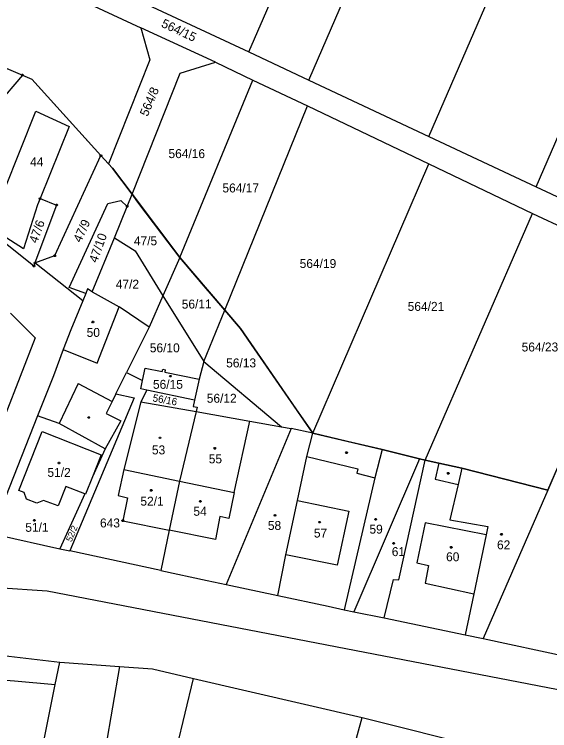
# Model space of a CAD drawing. Extents: x -634640 to -629202, y -1196156 to -1190068.
# Drawn here: x -631362 to -631260.2, y -1192622.8 to -1192486.6 of the extents above; entities that cross this region are included whole.
import ezdxf

# ---------------------------------------------------------------- set-up
doc = ezdxf.new("R2010")
doc.units = 0
for name, color, linetype in [('Obvod převzatý', 7, 'Continuous'), ('Obvod šetřený', 7, 'Continuous'), ('Vrstva 1', 7, 'Continuous'), ('Vrstva 2', 7, 'Continuous'), ('Vrstva 3', 7, 'Continuous'), ('Vrstva 4', 7, 'Continuous'), ('Vrstva 5', 7, 'Continuous'), ('Vrstva 8', 7, 'Continuous')]:
    doc.layers.add(name, color=color, linetype=linetype)

msp = doc.modelspace()

# ---------------------------------------------------------------- linework, layer by layer
at = {"layer": 'Obvod převzatý'}
for points in [[(-631445.7, -1192440.63), (-631430.33, -1192445.81), (-631426.07, -1192449.29), (-631417.82, -1192456.025), (-631409.57, -1192462.76), (-631394.975, -1192471.355), (-631380.38, -1192479.95), (-631381.665, -1192484.23), (-631382.95, -1192488.51), (-631371.725, -1192493.305), (-631360.5, -1192498.1), (-631358.72, -1192498.86)], [(-631217.09, -1192475.48), (-631240.35, -1192529.94), (-631242.28, -1192534.46), (-631252.45, -1192558.15), (-631260.56, -1192577.01)], [(-631260.56, -1192577.01), (-631268.745, -1192574.915), (-631276.93, -1192572.82), (-631281.33, -1192571.93), (-631283.88, -1192571.36), (-631285.01, -1192571.1), (-631288.555, -1192570.215), (-631292.1, -1192569.33), (-631298.695, -1192567.775), (-631305.29, -1192566.22)]]:
    msp.add_lwpolyline(points, dxfattribs=at)
at = {"layer": 'Obvod šetřený'}
for points in [[(-631358.72, -1192498.86), (-631345.56, -1192513.41), (-631344.13, -1192514.99), (-631343.39, -1192515.81), (-631341.52, -1192518.285), (-631339.65, -1192520.76), (-631337.375, -1192523.76), (-631335.1, -1192526.76), (-631332.825, -1192529.76), (-631330.55, -1192532.76)], [(-631305.29, -1192566.22), (-631311.118, -1192557.758), (-631316.373, -1192550.133), (-631319, -1192546.32), (-631322.02, -1192542.78), (-631326.285, -1192537.77), (-631330.55, -1192532.76), (-631333.963, -1192528.26), (-631338.513, -1192522.26), (-631339.65, -1192520.76), (-631343.39, -1192515.81), (-631344.13, -1192514.99), (-631345.56, -1192513.41), (-631352.14, -1192506.135), (-631358.72, -1192498.86)], [(-631330.55, -1192532.76), (-631326.285, -1192537.77), (-631322.02, -1192542.78), (-631320.51, -1192544.55), (-631319, -1192546.32), (-631313.745, -1192553.945), (-631308.49, -1192561.57), (-631305.29, -1192566.22)]]:
    msp.add_lwpolyline(points, dxfattribs=at)
at = {"layer": 'Vrstva 1'}
for p, q in [((-631317.41, -1192493.71), (-631295.38, -1192442.92)), ((-631425.54, -1192448.18), (-631337.99, -1192489.11)), ((-631306.04, -1192499.06), (-631284.09, -1192448.46)), ((-631283.22, -1192509.78), (-631261.37, -1192459.42)), ((-631262.82, -1192519.37), (-631240.16, -1192467.12)), ((-631338.53, -1192483.78), (-631317.41, -1192493.71)), ((-631382.95, -1192488.51), (-631360.5, -1192498.1)), ((-631323.76, -1192495.68), (-631337.99, -1192489.11)), ((-631337.99, -1192489.11), (-631336.27, -1192495.19)), ((-631317.41, -1192493.71), (-631306.04, -1192499.06)), ((-631336.27, -1192495.19), (-631344.13, -1192514.99)), ((-631330.5, -1192497.73), (-631323.76, -1192495.68)), ((-631323.76, -1192495.68), (-631316.65, -1192499.06)), ((-631360.5, -1192498.1), (-631376.48, -1192516.88)), ((-631360.5, -1192498.1), (-631358.72, -1192498.86)), ((-631339.65, -1192520.76), (-631330.5, -1192497.73)), ((-631358.72, -1192498.86), (-631345.56, -1192513.41)), ((-631330.55, -1192532.76), (-631316.65, -1192499.06)), ((-631316.65, -1192499.06), (-631306.29, -1192503.97)), ((-631306.04, -1192499.06), (-631283.22, -1192509.78)), ((-631322.02, -1192542.78), (-631306.29, -1192503.97)), ((-631306.29, -1192503.97), (-631283.22, -1192514.98)), ((-631363.92, -1192519.95), (-631357.94, -1192504.95)), ((-631357.94, -1192504.95), (-631351.58, -1192507.87)), ((-631351.58, -1192507.87), (-631357.14, -1192521.59)), ((-631283.22, -1192509.78), (-631262.82, -1192519.37)), ((-631345.56, -1192513.41), (-631344.13, -1192514.99)), ((-631344.13, -1192514.99), (-631343.39, -1192515.81)), ((-631343.39, -1192515.81), (-631339.65, -1192520.76)), ((-631305.29, -1192566.22), (-631283.22, -1192514.98)), ((-631283.22, -1192514.98), (-631263.5, -1192524.4)), ((-631262.82, -1192519.37), (-631240.35, -1192529.94)), ((-631357.14, -1192521.59), (-631357.61, -1192522.76)), ((-631340.57, -1192523.08), (-631339.65, -1192520.76)), ((-631339.65, -1192520.76), (-631330.55, -1192532.76)), ((-631357.61, -1192522.76), (-631360.28, -1192531.15)), ((-631342.95, -1192529.08), (-631340.57, -1192523.08)), ((-631283.88, -1192571.36), (-631263.5, -1192524.4)), ((-631263.5, -1192524.4), (-631242.28, -1192534.46)), ((-631360.28, -1192531.15), (-631366.72, -1192527.02)), ((-631347.24, -1192539.3), (-631342.95, -1192529.08)), ((-631342.95, -1192529.08), (-631339.07, -1192531.54)), ((-631339.07, -1192531.54), (-631333.77, -1192540.08)), ((-631349.01, -1192541.01), (-631358.1, -1192533.83)), ((-631330.55, -1192532.76), (-631333.77, -1192540.08)), ((-631330.55, -1192532.76), (-631322.02, -1192542.78)), ((-631348.09, -1192538.77), (-631348.46, -1192539.66)), ((-631347.24, -1192539.3), (-631348.09, -1192538.77)), ((-631347.24, -1192539.3), (-631342.06, -1192542.15)), ((-631260.56, -1192577.01), (-631244.34, -1192539.29)), ((-631348.46, -1192539.66), (-631349.01, -1192541.01)), ((-631333.77, -1192540.08), (-631336.39, -1192546.03)), ((-631333.77, -1192540.08), (-631325.99, -1192552.58)), ((-631349.01, -1192541.01), (-631351.31, -1192546.55)), ((-631336.39, -1192546.03), (-631342.06, -1192542.15)), ((-631362.77, -1192543.35), (-631358.09, -1192548.08)), ((-631325.99, -1192552.58), (-631322.02, -1192542.78)), ((-631322.02, -1192542.78), (-631319, -1192546.32)), ((-631336.39, -1192546.03), (-631340.69, -1192554.64)), ((-631351.31, -1192546.55), (-631352.72, -1192550.31)), ((-631319, -1192546.32), (-631308.49, -1192561.57)), ((-631358.09, -1192548.08), (-631363.74, -1192562.75)), ((-631352.72, -1192550.31), (-631354.58, -1192555.29)), ((-631325.99, -1192552.58), (-631326.89, -1192555.91)), ((-631325.99, -1192552.58), (-631311.22, -1192564.98)), ((-631337.63, -1192556.19), (-631337.16, -1192553.83)), ((-631337.16, -1192553.83), (-631333.89, -1192554.49)), ((-631333.89, -1192554.49), (-631333.8, -1192554.05)), ((-631333.8, -1192554.05), (-631333.32, -1192554.15)), ((-631333.32, -1192554.15), (-631333.41, -1192554.59)), ((-631354.58, -1192555.29), (-631357.63, -1192562.92)), ((-631342.72, -1192558.71), (-631340.69, -1192554.64)), ((-631340.69, -1192554.64), (-631337.63, -1192556.19)), ((-631333.41, -1192554.59), (-631326.89, -1192555.91)), ((-631337.95, -1192557.79), (-631337.63, -1192556.19)), ((-631326.89, -1192555.91), (-631327.76, -1192559.93)), ((-631336.85, -1192558.02), (-631337.96, -1192560.21)), ((-631336.85, -1192558.02), (-631337.95, -1192557.79)), ((-631327.76, -1192559.93), (-631336.85, -1192558.02)), ((-631339.22, -1192559.5), (-631351.47, -1192588.57)), ((-631342.72, -1192558.71), (-631343.44, -1192560.15)), ((-631342.72, -1192558.71), (-631339.22, -1192559.5)), ((-631343.44, -1192560.15), (-631344.58, -1192562.44)), ((-631337.96, -1192560.21), (-631341.22, -1192573.1)), ((-631337.96, -1192560.21), (-631327.42, -1192562.09)), ((-631344.58, -1192562.44), (-631341.76, -1192563.82)), ((-631327.42, -1192562.09), (-631330.63, -1192575.3)), ((-631327.42, -1192562.09), (-631317.23, -1192563.91)), ((-631308.49, -1192561.57), (-631305.29, -1192566.22)), ((-631357.63, -1192562.92), (-631365.7, -1192583.34)), ((-631353.48, -1192564.35), (-631357.63, -1192562.92)), ((-631341.76, -1192563.82), (-631344.74, -1192569.19)), ((-631320.22, -1192577.47), (-631317.23, -1192563.91)), ((-631317.23, -1192563.91), (-631311.22, -1192564.98)), ((-631344.74, -1192569.19), (-631353.48, -1192564.35)), ((-631309.37, -1192565.31), (-631321.77, -1192594.96)), ((-631311.22, -1192564.98), (-631309.37, -1192565.31)), ((-631305.29, -1192566.22), (-631309.37, -1192565.31)), ((-631361.16, -1192577.09), (-631356.72, -1192565.87)), ((-631356.72, -1192565.87), (-631345.5, -1192570.31)), ((-631306.39, -1192570.66), (-631305.29, -1192566.22)), ((-631305.29, -1192566.22), (-631292.1, -1192569.33)), ((-631344.74, -1192569.19), (-631347.16, -1192574.52)), ((-631292.1, -1192569.33), (-631293.46, -1192574.68)), ((-631292.1, -1192569.33), (-631285.01, -1192571.1)), ((-631345.5, -1192570.31), (-631347.16, -1192574.52)), ((-631308.17, -1192578.99), (-631306.39, -1192570.66)), ((-631285.01, -1192571.1), (-631297.45, -1192600.16)), ((-631288.9, -1192594.1), (-631283.88, -1192571.36)), ((-631285.01, -1192571.1), (-631283.88, -1192571.36)), ((-631283.88, -1192571.36), (-631281.33, -1192571.93)), ((-631281.33, -1192571.93), (-631276.93, -1192572.82)), ((-631341.22, -1192573.1), (-631330.63, -1192575.3)), ((-631276.93, -1192572.82), (-631277.62, -1192575.94)), ((-631276.93, -1192572.82), (-631260.56, -1192577.01)), ((-631347.16, -1192574.52), (-631348.47, -1192577.82)), ((-631293.46, -1192574.68), (-631299.29, -1192599.76)), ((-631330.63, -1192575.3), (-631332.59, -1192584.64)), ((-631330.63, -1192575.3), (-631320.22, -1192577.47)), ((-631277.62, -1192575.94), (-631279.18, -1192582.7)), ((-631360.18, -1192577.48), (-631361.16, -1192577.09)), ((-631359.7, -1192578.73), (-631360.18, -1192577.48)), ((-631352.21, -1192576.33), (-631353.68, -1192580.02)), ((-631348.64, -1192577.75), (-631352.21, -1192576.33)), ((-631260.56, -1192577.01), (-631272.85, -1192605.26)), ((-631357.74, -1192579.52), (-631359.7, -1192578.73)), ((-631348.64, -1192577.75), (-631353.37, -1192588.16)), ((-631348.47, -1192577.82), (-631348.64, -1192577.75)), ((-631356.51, -1192578.98), (-631357.74, -1192579.52)), ((-631353.68, -1192580.02), (-631356.51, -1192578.98)), ((-631310.38, -1192589.3), (-631308.17, -1192578.99)), ((-631279.18, -1192582.7), (-631272, -1192583.94)), ((-631272, -1192583.94), (-631272.27, -1192585.54)), ((-631365.55, -1192585.49), (-631353.37, -1192588.16)), ((-631332.59, -1192584.64), (-631334.15, -1192592.3)), ((-631272.27, -1192585.54), (-631274.66, -1192596.74)), ((-631353.37, -1192588.16), (-631351.47, -1192588.57)), ((-631334.15, -1192592.3), (-631351.47, -1192588.57)), ((-631311.95, -1192597.06), (-631310.38, -1192589.3)), ((-631334.15, -1192592.3), (-631325.33, -1192594.2)), ((-631355.77, -1192596.21), (-631386.46, -1192594.17)), ((-631325.33, -1192594.2), (-631321.77, -1192594.96)), ((-631321.77, -1192594.96), (-631311.95, -1192597.06)), ((-631291.71, -1192601.34), (-631289.92, -1192593.99)), ((-631289.92, -1192593.99), (-631288.9, -1192594.1)), ((-631198.41, -1192626.69), (-631355.77, -1192596.21)), ((-631311.95, -1192597.06), (-631302.33, -1192599.11)), ((-631274.66, -1192596.74), (-631276.27, -1192604.55)), ((-631302.33, -1192599.11), (-631299.29, -1192599.76)), ((-631299.29, -1192599.76), (-631297.45, -1192600.16)), ((-631297.45, -1192600.16), (-631291.71, -1192601.34)), ((-631291.71, -1192601.34), (-631276.27, -1192604.55)), ((-631276.27, -1192604.55), (-631272.85, -1192605.26)), ((-631385.52, -1192605.93), (-631353.37, -1192609.74)), ((-631272.85, -1192605.26), (-631248.17, -1192610.53)), ((-631354.23, -1192614.01), (-631353.37, -1192609.74)), ((-631353.37, -1192609.74), (-631342.04, -1192610.57)), ((-631342.04, -1192610.57), (-631345.22, -1192629.29)), ((-631342.04, -1192610.57), (-631335.73, -1192611.03)), ((-631335.73, -1192611.03), (-631327.93, -1192612.83)), ((-631369.61, -1192612.61), (-631361.99, -1192613.3)), ((-631341.34, -1192667.74), (-631327.93, -1192612.83)), ((-631327.93, -1192612.83), (-631295.87, -1192620.24)), ((-631361.99, -1192613.3), (-631354.23, -1192614.01)), ((-631356.81, -1192626.85), (-631354.23, -1192614.01)), ((-631311.26, -1192675.96), (-631295.87, -1192620.24)), ((-631295.87, -1192620.24), (-631268.16, -1192627.17))]:
    msp.add_line(p, q, dxfattribs=at)
for points in [[(-631358.1, -1192533.83), (-631354.34, -1192532.44), (-631345.56, -1192513.41)], [(-631357.14, -1192521.59), (-631353.98, -1192522.82), (-631358.1, -1192533.83)], [(-631348.46, -1192539.66), (-631351.57, -1192538.48), (-631344.26, -1192522.53), (-631341.76, -1192521.93), (-631340.57, -1192523.08)], [(-631358.1, -1192533.83), (-631358.31, -1192534.41), (-631367, -1192527.54), (-631366.72, -1192527.02)], [(-631327.76, -1192559.93), (-631328.05, -1192561.14), (-631327.24, -1192561.28), (-631327.42, -1192562.09)]]:
    msp.add_lwpolyline(points, dxfattribs=at)
at = {"layer": 'Vrstva 3'}
for points in [[(-631334.24, -1192566.94), (-631334.15, -1192567.09), (-631334.24, -1192567.24), (-631334.42, -1192567.24), (-631334.51, -1192567.09), (-631334.42, -1192566.94), (-631334.24, -1192566.94)], [(-631323.81, -1192568.95), (-631323.72, -1192569.1), (-631323.81, -1192569.25), (-631323.99, -1192569.25), (-631324.08, -1192569.1), (-631323.99, -1192568.95), (-631323.81, -1192568.95)], [(-631312.37, -1192581.65), (-631312.28, -1192581.8), (-631312.37, -1192581.95), (-631312.55, -1192581.95), (-631312.64, -1192581.8), (-631312.55, -1192581.65), (-631312.37, -1192581.65)], [(-631358.14, -1192582.6), (-631358.05, -1192582.75), (-631358.14, -1192582.9), (-631358.32, -1192582.9), (-631358.41, -1192582.75), (-631358.32, -1192582.6), (-631358.14, -1192582.6)], [(-631293.23, -1192582.44), (-631293.14, -1192582.59), (-631293.23, -1192582.74), (-631293.41, -1192582.74), (-631293.5, -1192582.59), (-631293.41, -1192582.44), (-631293.23, -1192582.44)], [(-631269.31, -1192585.29), (-631269.22, -1192585.44), (-631269.31, -1192585.59), (-631269.49, -1192585.59), (-631269.58, -1192585.44), (-631269.49, -1192585.29), (-631269.31, -1192585.29)], [(-631289.8, -1192587), (-631289.71, -1192587.15), (-631289.8, -1192587.3), (-631289.98, -1192587.3), (-631290.07, -1192587.15), (-631289.98, -1192587), (-631289.8, -1192587)]]:
    msp.add_lwpolyline(points, dxfattribs=at)
at = {"layer": 'Vrstva 4'}
for p, q in [((-631346.25, -1192552.86), (-631342.06, -1192542.15)), ((-631352.72, -1192550.31), (-631346.25, -1192552.86)), ((-631349.86, -1192556.76), (-631353.48, -1192564.35)), ((-631349.86, -1192556.76), (-631343.44, -1192560.15)), ((-631306.39, -1192570.66), (-631296.69, -1192572.98)), ((-631281.33, -1192571.93), (-631282.03, -1192574.96)), ((-631341.22, -1192573.1), (-631342.29, -1192578.07)), ((-631296.69, -1192572.98), (-631296.88, -1192573.78)), ((-631296.88, -1192573.78), (-631293.46, -1192574.68)), ((-631282.03, -1192574.96), (-631277.62, -1192575.94)), ((-631320.22, -1192577.47), (-631321.22, -1192582.41)), ((-631342.29, -1192578.07), (-631340.51, -1192578.47)), ((-631340.51, -1192578.47), (-631341.41, -1192582.85)), ((-631308.17, -1192578.99), (-631298.41, -1192581.04)), ((-631298.41, -1192581.04), (-631300.65, -1192591.29)), ((-631341.41, -1192582.85), (-631332.59, -1192584.64)), ((-631322.96, -1192582.05), (-631323.8, -1192586.43)), ((-631321.22, -1192582.41), (-631322.96, -1192582.05)), ((-631283.88, -1192583.23), (-631285.47, -1192590.83)), ((-631272.27, -1192585.54), (-631283.88, -1192583.23)), ((-631323.8, -1192586.43), (-631332.59, -1192584.64)), ((-631300.65, -1192591.29), (-631310.38, -1192589.3)), ((-631285.47, -1192590.83), (-631283.28, -1192591.34)), ((-631283.28, -1192591.34), (-631283.92, -1192594.72)), ((-631283.92, -1192594.72), (-631274.66, -1192596.74))]:
    msp.add_line(p, q, dxfattribs=at)
at = {"layer": 'Vrstva 5'}
for points in [[(-631346.99, -1192544.89), (-631346.9, -1192545.04), (-631346.99, -1192545.19), (-631347.17, -1192545.19), (-631347.26, -1192545.04), (-631347.17, -1192544.89), (-631346.99, -1192544.89)], [(-631332.26, -1192555.21), (-631332.17, -1192555.36), (-631332.26, -1192555.51), (-631332.44, -1192555.51), (-631332.53, -1192555.36), (-631332.44, -1192555.21), (-631332.26, -1192555.21)], [(-631347.79, -1192563.06), (-631347.7, -1192563.21), (-631347.79, -1192563.36), (-631347.97, -1192563.36), (-631348.06, -1192563.21), (-631347.97, -1192563.06), (-631347.79, -1192563.06)], [(-631298.76, -1192569.77), (-631298.67, -1192569.92), (-631298.76, -1192570.07), (-631298.94, -1192570.07), (-631299.03, -1192569.92), (-631298.94, -1192569.77), (-631298.76, -1192569.77)], [(-631353.44, -1192571.71), (-631353.35, -1192571.86), (-631353.44, -1192572.01), (-631353.62, -1192572.01), (-631353.71, -1192571.86), (-631353.62, -1192571.71), (-631353.44, -1192571.71)], [(-631279.43, -1192573.69), (-631279.34, -1192573.84), (-631279.43, -1192573.99), (-631279.61, -1192573.99), (-631279.7, -1192573.84), (-631279.61, -1192573.69), (-631279.43, -1192573.69)], [(-631335.91, -1192576.91), (-631335.82, -1192577.06), (-631335.91, -1192577.21), (-631336.09, -1192577.21), (-631336.18, -1192577.06), (-631336.09, -1192576.91), (-631335.91, -1192576.91)], [(-631326.57, -1192579.01), (-631326.48, -1192579.16), (-631326.57, -1192579.31), (-631326.75, -1192579.31), (-631326.84, -1192579.16), (-631326.75, -1192579.01), (-631326.57, -1192579.01)], [(-631303.89, -1192582.97), (-631303.8, -1192583.12), (-631303.89, -1192583.27), (-631304.07, -1192583.27), (-631304.16, -1192583.12), (-631304.07, -1192582.97), (-631303.89, -1192582.97)], [(-631278.85, -1192587.77), (-631278.76, -1192587.92), (-631278.85, -1192588.07), (-631279.03, -1192588.07), (-631279.12, -1192587.92), (-631279.03, -1192587.77), (-631278.85, -1192587.77)]]:
    msp.add_lwpolyline(points, dxfattribs=at)
at = {"layer": 'Vrstva 8'}
for points in [[(-631360.41, -1192497.95), (-631360.32, -1192498.1), (-631360.41, -1192498.25), (-631360.59, -1192498.25), (-631360.68, -1192498.1), (-631360.59, -1192497.95), (-631360.41, -1192497.95)], [(-631345.47, -1192513.26), (-631345.38, -1192513.41), (-631345.47, -1192513.56), (-631345.65, -1192513.56), (-631345.74, -1192513.41), (-631345.65, -1192513.26), (-631345.47, -1192513.26)], [(-631357.05, -1192521.44), (-631356.96, -1192521.59), (-631357.05, -1192521.74), (-631357.23, -1192521.74), (-631357.32, -1192521.59), (-631357.23, -1192521.44), (-631357.05, -1192521.44)], [(-631353.89, -1192522.67), (-631353.8, -1192522.82), (-631353.89, -1192522.97), (-631354.07, -1192522.97), (-631354.16, -1192522.82), (-631354.07, -1192522.67), (-631353.89, -1192522.67)], [(-631340.48, -1192522.93), (-631340.39, -1192523.08), (-631340.48, -1192523.23), (-631340.66, -1192523.23), (-631340.75, -1192523.08), (-631340.66, -1192522.93), (-631340.48, -1192522.93)], [(-631354.25, -1192532.29), (-631354.16, -1192532.44), (-631354.25, -1192532.59), (-631354.43, -1192532.59), (-631354.52, -1192532.44), (-631354.43, -1192532.29), (-631354.25, -1192532.29)], [(-631358.01, -1192533.68), (-631357.92, -1192533.83), (-631358.01, -1192533.98), (-631358.19, -1192533.98), (-631358.28, -1192533.83), (-631358.19, -1192533.68), (-631358.01, -1192533.68)], [(-631358.22, -1192534.26), (-631358.13, -1192534.41), (-631358.22, -1192534.56), (-631358.4, -1192534.56), (-631358.49, -1192534.41), (-631358.4, -1192534.26), (-631358.22, -1192534.26)], [(-631341.32, -1192582.7), (-631341.23, -1192582.85), (-631341.32, -1192583), (-631341.5, -1192583), (-631341.59, -1192582.85), (-631341.5, -1192582.7), (-631341.32, -1192582.7)]]:
    msp.add_lwpolyline(points, dxfattribs=at)

# ---------------------------------------------------------------- texts
at = {"layer": 'Vrstva 2'}
for s, height, rotation, p in [('564/15', 1.7, 334.95113, (-631334.225, -1192488.871)), ('564/8', 1.7, 67.09336, (-631336.678, -1192506.091)), ('47/6', 1.7, 70.18733, (-631357.699, -1192530.204)), ('47/9', 1.7, 65.25989, (-631349.383, -1192530.074)), ('47/10', 1.7, 70.24462, (-631346.3, -1192533.91)), ('56/11', 1.7, 0.57296, (-631330.183, -1192542.518)), ('56/16', 1.4, 349.90533, (-631335.808, -1192560.134)), ('52/2', 1.2, 67.49443, (-631351.146, -1192586.955))]:
    msp.add_text(s, height=height, rotation=rotation, dxfattribs=at).set_placement(p)
for s, p in [('564/16', (-631332.713, -1192513.89)), ('44', (-631359.023, -1192515.45)), ('564/17', (-631322.453, -1192520.42)), ('47/5', (-631339.293, -1192530.48)), ('564/19', (-631307.763, -1192534.79)), ('47/2', (-631342.733, -1192538.71)), ('564/21', (-631287.223, -1192542.94)), ('50', (-631348.273, -1192547.89)), ('564/23', (-631265.553, -1192550.66)), ('56/10', (-631336.263, -1192550.82)), ('56/13', (-631321.743, -1192553.69)), ('56/15', (-631335.663, -1192557.76)), ('56/12', (-631325.433, -1192560.41)), ('53', (-631335.863, -1192570.23)), ('55', (-631325.053, -1192571.94)), ('51/2', (-631355.733, -1192574.51)), ('52/1', (-631338.053, -1192579.98)), ('54', (-631327.973, -1192581.9)), ('58', (-631313.813, -1192584.6)), ('51/1', (-631359.943, -1192584.95)), ('57', (-631305.063, -1192586.04)), ('59', (-631294.493, -1192585.3)), ('62', (-631270.243, -1192588.28)), ('61', (-631290.253, -1192589.57)), ('60', (-631279.923, -1192590.55))]:
    msp.add_text(s, height=1.7, dxfattribs=at).set_placement(p)
at = {"layer": 'Vrstva 8'}
msp.add_text('643', height=1.7, dxfattribs=at).set_placement((-631345.733, -1192584.12))

doc.saveas('drawing.dxf')
